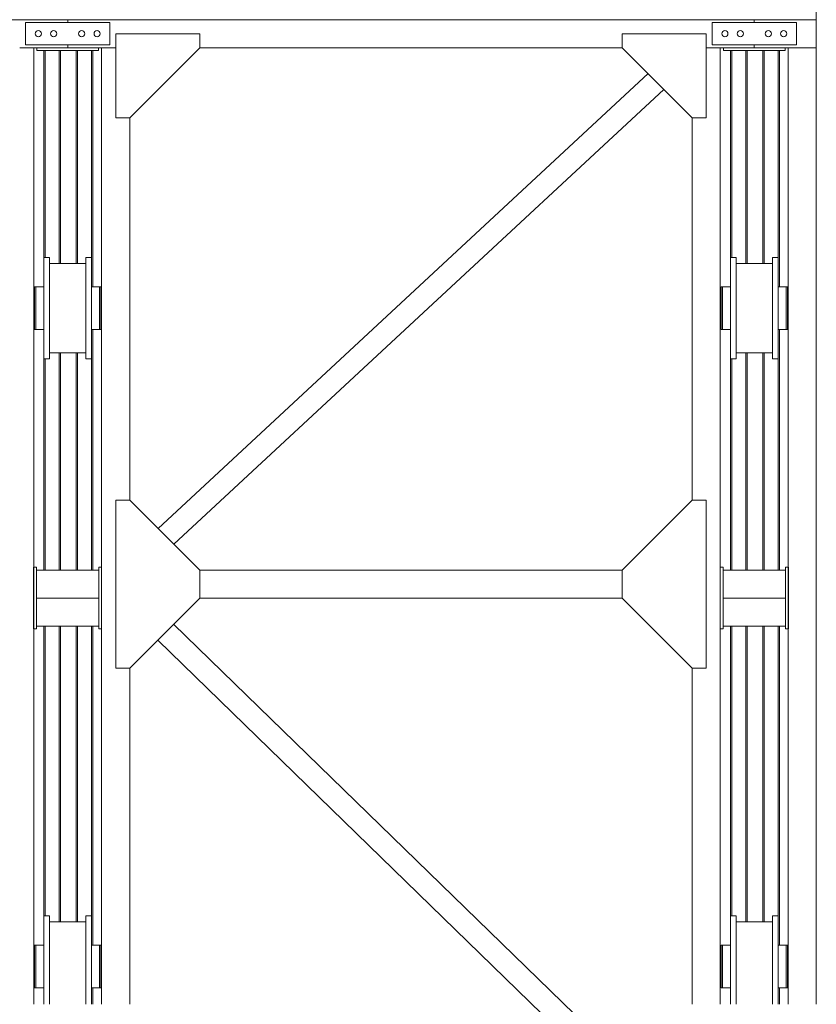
# Model space of a CAD drawing. Header units: millimetres. Extents: x 53746 to 116821, y -810352 to -765802.
# Tile 345 of 347: x 101015 to 103858, y -776002 to -772488. Entities that reach past the tile are written whole.
import ezdxf
from ezdxf.enums import TextEntityAlignment as Align

# ---------------------------------------------------------------- set-up
doc = ezdxf.new("R2010")
doc.units = ezdxf.units.MM
doc.header["$MEASUREMENT"] = 0
for name, color, linetype, lineweight in [('Main Cradle Rails', 7, 'Continuous', 0), ('Side Cradle Stbd', 7, 'Continuous', 0), ('Side Slip Rails', 7, 'Continuous', 0)]:
    doc.layers.add(name, color=color, linetype=linetype, lineweight=lineweight)
doc.styles.add('Style-ENGINEERING', font='ENGINEERING.shx')
doc.styles.add('Style-ENGINEERING_0', font='ENGINEERING.shx')
doc.dimstyles.new('MetricMM', dxfattribs={"dimtxt": 3, "dimasz": 3, "dimexe": 1.5, "dimexo": 1.5, "dimgap": 1.5, "dimtad": 1, "dimdec": 0, "dimzin": 7, "dimtxsty": 'Style-ENGINEERING_0', "dimcen": 0.09, "dimclrd": 1, "dimclre": 1, "dimclrt": 7, "dimadec": 0, "dimazin": 3, "dimtfac": 1, "dimtdec": 0, "dimtofl": 0, "dimtmove": 0, "dimatfit": 3, "dimfxl": 1, "dimtzin": 7, "dimlwd": -1, "dimlwe": 0, "dimarcsym": 0})

# ---------------------------------------------------------------- blocks, each defined once
blk = doc.blocks.new('*D69')
at = {"color": 1, "linetype": 'Continuous', "lineweight": 0, "transparency": 16777216}
for p, q in [((-2465.9, 14780.8), (-2465.9, 18176.8)), ((18574.5, 14689.2), (18574.5, 18176.8))]:
    blk.add_line(p, q, dxfattribs=at)
at = {"color": 1, "linetype": 'Continuous', "transparency": 16777216}
blk.add_line((-2465.9, 18086.8), (18574.5, 18086.8), dxfattribs=at)
at = {"color": 1, "linetype": 'Continuous', "lineweight": 0, "transparency": 16777216}
blk.add_solid([(-2165.9, 18011.8), (-2465.9, 18086.8), (-2165.9, 18161.8)], dxfattribs=at)
at = {"color": 1, "linetype": 'Continuous', "lineweight": 0, "transparency": 16777216, "extrusion": (0, 0, -1)}
blk.add_solid([(-18274.5, 18161.8), (-18574.5, 18086.8), (-18274.5, 18011.8)], dxfattribs=at)
at = {"layer": 'Defpoints', "color": 7, "linetype": 'Continuous', "lineweight": 0, "transparency": 16777216}
for p in [(8054.3, 18086.8), (18574.5, 18086.8), (-2465.9, 14630.8), (18574.5, 14539.2)]:
    blk.add_point(p, dxfattribs=at)
at = {"color": 7, "linetype": 'Continuous', "lineweight": 0, "transparency": 16777216, "style": 'Style-ENGINEERING'}
blk.add_text('AFT SLIP CRADLE', height=300, dxfattribs=at).set_placement((5949.8, 18386.8), align=Align.MIDDLE_LEFT)
blk = doc.blocks.new('*U57')
at = {"layer": 'Side Cradle Stbd', "color": 7, "linetype": 'Continuous', "lineweight": 0}
for p, q in [((15903.6, 15589.3), (15103.3, 15589.3)), ((16053.6, 15579.3), (15753.6, 15579.3)), ((15753.6, 15579.3), (15753.6, 15499.3)), ((18291.9, 15589.3), (15903.6, 15589.3)), ((16053.6, 15499.3), (16053.6, 15579.3)), ((18291.9, 15579.3), (18203.3, 15579.3)), ((18203.3, 15579.3), (18203.3, 15499.3)), ((18353.3, 15589.3), (18291.9, 15589.3)), ((18503.3, 15579.3), (18291.9, 15579.3)), ((18353.3, 15579.3), (18353.3, 15589.3)), ((18574.5, 15589.3), (18353.3, 15589.3)), ((18503.3, 15499.3), (18503.3, 15579.3)), ((18574.5, 15589.3), (18574.5, 15489.3)), ((15843.4, 15543.5), (15842.6, 15539.3)), ((15949.4, 15549.5), (15953.6, 15550.3)), ((15997.6, 15539.3), (15998.4, 15543.5)), ((18293.1, 15543.5), (18292.3, 15539.3)), ((18399.1, 15549.5), (18403.3, 15550.3)), ((18447.3, 15539.3), (18448.1, 15543.5)), ((15794.4, 15529.2), (15790.8, 15531.5)), ((18244.1, 15529.2), (18240.5, 15531.5)), ((15753.6, 15499.3), (16053.6, 15499.3)), ((15782.4, 15489.3), (15782.4, 13589)), ((15903.6, 15489.3), (15782.4, 15489.3)), ((15793.6, 15479.3), (15793.6, 15489.3)), ((16024.8, 15489.3), (15903.6, 15489.3)), ((16013.6, 15479.3), (15989.1, 15479.3)), ((16013.6, 15479.3), (16013.6, 15489.3)), ((16024.8, 13634.5), (16024.8, 15489.3)), ((17882.1, 15489.3), (16374.8, 15489.3)), ((18203.3, 15499.3), (18291.9, 15499.3)), ((18232.1, 15489.3), (18232.1, 13634.5)), ((18291.9, 15489.3), (18232.1, 15489.3)), ((18243.3, 15479.3), (18243.3, 15489.3)), ((18291.9, 15479.3), (18243.3, 15479.3)), ((18291.9, 15499.3), (18503.3, 15499.3)), ((18353.3, 15489.3), (18291.9, 15489.3)), ((18353.3, 15489.3), (18353.3, 15499.3)), ((18474.5, 15489.3), (18353.3, 15489.3)), ((18463.3, 15479.3), (18438.8, 15479.3)), ((18463.3, 15479.3), (18463.3, 15489.3)), ((18474.5, 13589), (18474.5, 15489.3)), ((18574.5, 13589), (18574.5, 15489.3)), ((17974.3, 15397.1), (16226.1, 13773.2)), ((18030.9, 15340.5), (16282.7, 13716.6)), ((16124.8, 13874.5), (16124.8, 15239.3)), ((18132.1, 15239.3), (18132.1, 13874.5)), ((15838.9, 14740.7), (15838.9, 14726.9)), ((15988.9, 14740.7), (15988.9, 14726.9)), ((18288.6, 14740.7), (18288.6, 14726.9)), ((18438.6, 14740.7), (18438.6, 14726.9)), ((15838.9, 14718.5), (15968.9, 14718.5)), ((18288.6, 14718.5), (18291.9, 14718.5)), ((18291.9, 14718.5), (18418.6, 14718.5)), ((15785.4, 14629.9), (15785.4, 14635.7)), ((15785.4, 14613.3), (15785.4, 14629.9)), ((15818.9, 14628.8), (15818.9, 14559.5)), ((15968.9, 14628.8), (15968.9, 14559.5)), ((15988.9, 14629.9), (15988.9, 14635.7)), ((16017.4, 14629.9), (16017.4, 14635.7)), ((16017.4, 14613.3), (16017.4, 14629.9)), ((18235.1, 14629.9), (18235.1, 14635.7)), ((18235.1, 14613.3), (18235.1, 14629.9)), ((18268.6, 14628.8), (18268.6, 14559.5)), ((18418.6, 14628.8), (18418.6, 14559.5)), ((18438.6, 14629.9), (18438.6, 14635.7)), ((18467.1, 14629.9), (18467.1, 14635.7)), ((18467.1, 14613.3), (18467.1, 14629.9)), ((15782.4, 14599.5), (15785.4, 14599.5)), ((16022.4, 14596.4), (16022.4, 14599.5)), ((16022.4, 14599.5), (16024.8, 14599.5)), ((18232.1, 14599.5), (18235.1, 14599.5)), ((18472.1, 14596.4), (18472.1, 14599.5)), ((18472.1, 14599.5), (18474.5, 14599.5)), ((18472.1, 14594.9), (18472.1, 14596.4)), ((18472.1, 14588.6), (18472.1, 14594.9)), ((18472.1, 14588), (18472.1, 14588.6)), ((18472.1, 14587.8), (18472.1, 14588)), ((18472.1, 14587.7), (18472.1, 14587.8)), ((16017.4, 14530.3), (16017.4, 14559.5)), ((18467.1, 14530.3), (18467.1, 14559.5)), ((15785.4, 14519.5), (15782.4, 14519.5)), ((16024.8, 14519.5), (16022.4, 14519.5)), ((18235.1, 14519.5), (18232.1, 14519.5)), ((18472.1, 14542.8), (18472.1, 14544.2)), ((18472.1, 14530.9), (18472.1, 14531.2)), ((18472.1, 14530.9), (18472.1, 14530.9)), ((18472.1, 14530.3), (18472.1, 14530.9)), ((18472.1, 14530.1), (18472.1, 14530.3)), ((18472.1, 14522), (18472.1, 14522.5)), ((18474.5, 14519.5), (18472.1, 14519.5)), ((15968.9, 14400.5), (15838.9, 14400.5)), ((18291.9, 14400.5), (18288.6, 14400.5)), ((18418.6, 14400.5), (18291.9, 14400.5)), ((16074.8, 13874.5), (16124.8, 13874.5)), ((16074.8, 13874.5), (16074.8, 13589)), ((16124.8, 13874.5), (16374.8, 13624.5)), ((18132.1, 13874.5), (17882.1, 13624.5)), ((18182.1, 13874.5), (18132.1, 13874.5)), ((18182.1, 13874.5), (18182.1, 13589)), ((15781.8, 13634.5), (15781.8, 13589)), ((15791.8, 13634.5), (15781.8, 13634.5)), ((15791.8, 13624.5), (15791.8, 13634.5)), ((15791.8, 13624.5), (16014.8, 13624.5)), ((15791.8, 13624.5), (15791.8, 13589)), ((16014.8, 13634.5), (16014.8, 13624.5)), ((16024.8, 13634.5), (16014.8, 13634.5)), ((16014.8, 13589), (16014.8, 13624.5)), ((16024.8, 13589), (16024.8, 13634.5)), ((16374.8, 13624.5), (17882.1, 13624.5)), ((16374.8, 13624.5), (16374.8, 13589)), ((17882.1, 13624.5), (17882.1, 13589)), ((18232.1, 13634.5), (18232.1, 13589)), ((18242.1, 13634.5), (18232.1, 13634.5)), ((18242.1, 13624.5), (18242.1, 13634.5)), ((18242.1, 13624.5), (18291.9, 13624.5)), ((18242.1, 13624.5), (18242.1, 13589)), ((18291.9, 13624.5), (18465.1, 13624.5)), ((18465.1, 13634.5), (18465.1, 13624.5)), ((18475.1, 13634.5), (18465.1, 13634.5)), ((18465.1, 13589), (18465.1, 13624.5)), ((18475.1, 13589), (18475.1, 13634.5)), ((15781.8, 13589), (15781.8, 13584.5)), ((15782.4, 13589), (15782.4, 12074.5)), ((15791.8, 13589), (15791.8, 13524.5)), ((16014.8, 13524.5), (16014.8, 13589)), ((16024.8, 13584.5), (16024.8, 13589)), ((16074.8, 13589), (16074.8, 13274.5)), ((16374.8, 13589), (16374.8, 13524.5)), ((17882.1, 13589), (17882.1, 13524.5)), ((18182.1, 13589), (18182.1, 13274.5)), ((18232.1, 13589), (18232.1, 13584.5)), ((18242.1, 13589), (18242.1, 13524.5)), ((18465.1, 13524.5), (18465.1, 13589)), ((18474.5, 12074.5), (18474.5, 13589)), ((18475.1, 13584.5), (18475.1, 13589)), ((18574.5, 12074.5), (18574.5, 13589)), ((15791.8, 13424.5), (15791.8, 13524.5)), ((15791.8, 13524.5), (16014.8, 13524.5)), ((16014.8, 13524.5), (16014.8, 13424.5)), ((16124.8, 13274.5), (16374.8, 13524.5)), ((17882.1, 13524.5), (16374.8, 13524.5)), ((18132.1, 13274.5), (17882.1, 13524.5)), ((18242.1, 13424.5), (18242.1, 13524.5)), ((18242.1, 13524.5), (18291.9, 13524.5)), ((18291.9, 13524.5), (18465.1, 13524.5)), ((18465.1, 13524.5), (18465.1, 13424.5)), ((16281.6, 13431.3), (18033.6, 11726.2)), ((15781.8, 13414.5), (15791.8, 13414.5)), ((15791.8, 13424.5), (16014.8, 13424.5)), ((15791.8, 13424.5), (15791.8, 13414.5)), ((16014.8, 13414.5), (16014.8, 13424.5)), ((16014.8, 13414.5), (16024.8, 13414.5)), ((16024.8, 12074.5), (16024.8, 13414.5)), ((18232.1, 13414.5), (18242.1, 13414.5)), ((18232.1, 13414.5), (18232.1, 12074.5)), ((18242.1, 13424.5), (18291.9, 13424.5)), ((18242.1, 13424.5), (18242.1, 13414.5)), ((18291.9, 13424.5), (18465.1, 13424.5)), ((18465.1, 13414.5), (18465.1, 13424.5)), ((18465.1, 13414.5), (18475.1, 13414.5)), ((16225, 13374.7), (17977, 11669.7)), ((16074.8, 13274.5), (16124.8, 13274.5)), ((16124.8, 12074.5), (16124.8, 13274.5)), ((18132.1, 13274.5), (18132.1, 12074.5)), ((18182.1, 13274.5), (18132.1, 13274.5)), ((15838.9, 12390.7), (15838.9, 12376.9)), ((15988.9, 12390.7), (15988.9, 12376.9)), ((18288.6, 12390.7), (18288.6, 12376.9)), ((18438.6, 12390.7), (18438.6, 12376.9)), ((15838.9, 12368.5), (15968.9, 12368.5)), ((18288.6, 12368.5), (18291.9, 12368.5)), ((18291.9, 12368.5), (18418.6, 12368.5)), ((15785.4, 12279.9), (15785.4, 12285.7)), ((15785.4, 12263.3), (15785.4, 12279.9)), ((15818.9, 12278.8), (15818.9, 12209.5)), ((15968.9, 12278.8), (15968.9, 12209.5)), ((15988.9, 12279.9), (15988.9, 12285.7)), ((16017.4, 12279.9), (16017.4, 12285.7)), ((16017.4, 12263.3), (16017.4, 12279.9)), ((18235.1, 12279.9), (18235.1, 12285.7)), ((18235.1, 12263.3), (18235.1, 12279.9)), ((18268.6, 12278.8), (18268.6, 12209.5)), ((18418.6, 12278.8), (18418.6, 12209.5)), ((18438.6, 12279.9), (18438.6, 12285.7)), ((18467.1, 12279.9), (18467.1, 12285.7)), ((18467.1, 12263.3), (18467.1, 12279.9)), ((15782.4, 12249.5), (15785.4, 12249.5)), ((16022.4, 12246.4), (16022.4, 12249.5)), ((16022.4, 12249.5), (16024.8, 12249.5)), ((18232.1, 12249.5), (18235.1, 12249.5)), ((18472.1, 12246.4), (18472.1, 12249.5)), ((18472.1, 12249.5), (18474.5, 12249.5)), ((18472.1, 12244.9), (18472.1, 12246.4)), ((18472.1, 12238.6), (18472.1, 12244.9)), ((18472.1, 12238), (18472.1, 12238.6)), ((18472.1, 12237.8), (18472.1, 12238)), ((18472.1, 12237.7), (18472.1, 12237.8)), ((16017.4, 12180.3), (16017.4, 12209.5)), ((18467.1, 12180.3), (18467.1, 12209.5)), ((15785.4, 12169.5), (15782.4, 12169.5)), ((16024.8, 12169.5), (16022.4, 12169.5)), ((18235.1, 12169.5), (18232.1, 12169.5)), ((18472.1, 12192.8), (18472.1, 12194.2)), ((18472.1, 12181.2), (18472.1, 12192.8)), ((18472.1, 12180.9), (18472.1, 12181.2)), ((18472.1, 12180.3), (18472.1, 12180.9)), ((18472.1, 12180.9), (18472.1, 12180.9)), ((18472.1, 12180.1), (18472.1, 12180.3)), ((18472.1, 12172), (18472.1, 12172.5)), ((18474.5, 12169.5), (18472.1, 12169.5))]:
    blk.add_line(p, q, dxfattribs=at)
at = {"layer": 'Side Cradle Stbd', "color": 7, "linetype": 'Continuous', "lineweight": 0, "flags": 128}
for points in [[(15903.6, 15589.3), (15903.6, 15589.3), (15903.6, 15579.3)], [(15790.8, 15531.5), (15788.4, 15535.1), (15787.6, 15539.3), (15788.4, 15543.5), (15790.8, 15547.1), (15794.4, 15549.5), (15798.6, 15550.3), (15802.8, 15549.5), (15806.4, 15547.1), (15808.8, 15543.5), (15809.6, 15539.3), (15808.8, 15535.1), (15806.4, 15531.5), (15802.8, 15529.2), (15798.6, 15528.3), (15794.4, 15529.2)], [(15842.6, 15539.3), (15843.4, 15535.1), (15845.8, 15531.5), (15849.4, 15529.2), (15853.6, 15528.3), (15857.8, 15529.2), (15861.4, 15531.5), (15863.8, 15535.1), (15864.6, 15539.3), (15863.8, 15543.5), (15861.4, 15547.1), (15857.8, 15549.5), (15853.6, 15550.3), (15849.4, 15549.5), (15845.8, 15547.1), (15843.4, 15543.5)], [(15953.6, 15550.3), (15957.8, 15549.5), (15961.4, 15547.1), (15963.8, 15543.5), (15964.6, 15539.3), (15963.8, 15535.1), (15961.4, 15531.5), (15957.8, 15529.2), (15953.6, 15528.3), (15949.4, 15529.2), (15945.8, 15531.5), (15943.4, 15535.1), (15942.6, 15539.3), (15943.4, 15543.5), (15945.8, 15547.1), (15949.4, 15549.5)], [(15998.4, 15543.5), (16000.8, 15547.1), (16004.4, 15549.5), (16008.6, 15550.3), (16012.8, 15549.5), (16016.4, 15547.1), (16018.8, 15543.5), (16019.6, 15539.3), (16018.8, 15535.1), (16016.4, 15531.5), (16012.8, 15529.2), (16008.6, 15528.3), (16004.4, 15529.2), (16000.8, 15531.5), (15998.4, 15535.1), (15997.6, 15539.3)], [(16374.8, 15539.3), (16074.8, 15539.3), (16074.8, 15239.3), (16124.8, 15239.3), (16374.8, 15489.3), (16374.8, 15539.3)], [(17882.1, 15539.3), (18182.1, 15539.3), (18182.1, 15239.3), (18132.1, 15239.3), (17882.1, 15489.3), (17882.1, 15539.3)], [(18240.5, 15531.5), (18238.1, 15535.1), (18237.3, 15539.3), (18238.1, 15543.5), (18240.5, 15547.1), (18244.1, 15549.5), (18248.3, 15550.3), (18252.5, 15549.5), (18256.1, 15547.1), (18258.5, 15543.5), (18259.3, 15539.3), (18258.5, 15535.1), (18256.1, 15531.5), (18252.5, 15529.2), (18248.3, 15528.3), (18244.1, 15529.2)], [(18292.3, 15539.3), (18293.1, 15535.1), (18295.5, 15531.5), (18299.1, 15529.2), (18303.3, 15528.3), (18307.5, 15529.2), (18311.1, 15531.5), (18313.5, 15535.1), (18314.3, 15539.3), (18313.5, 15543.5), (18311.1, 15547.1), (18307.5, 15549.5), (18303.3, 15550.3), (18299.1, 15549.5), (18295.5, 15547.1), (18293.1, 15543.5)], [(18403.3, 15550.3), (18407.5, 15549.5), (18411.1, 15547.1), (18413.5, 15543.5), (18414.3, 15539.3), (18413.5, 15535.1), (18411.1, 15531.5), (18407.5, 15529.2), (18403.3, 15528.3), (18399.1, 15529.2), (18395.5, 15531.5), (18393.1, 15535.1), (18392.3, 15539.3), (18393.1, 15543.5), (18395.5, 15547.1), (18399.1, 15549.5)], [(18448.1, 15543.5), (18450.5, 15547.1), (18454.1, 15549.5), (18458.3, 15550.3), (18462.5, 15549.5), (18466.1, 15547.1), (18468.5, 15543.5), (18469.3, 15539.3), (18468.5, 15535.1), (18466.1, 15531.5), (18462.5, 15529.2), (18458.3, 15528.3), (18454.1, 15529.2), (18450.5, 15531.5), (18448.1, 15535.1), (18447.3, 15539.3)], [(15732.4, 15489.3), (15782.4, 15489.3), (15782.4, 15489.3)], [(15989.1, 15479.3), (15903.6, 15479.3), (15853.6, 15479.3), (15793.6, 15479.3)], [(15903.6, 15499.3), (15903.6, 15489.3), (15903.6, 15489.3)], [(16074.8, 15489.3), (16024.8, 15489.3), (16024.8, 15489.3)], [(18182.1, 15489.3), (18232.1, 15489.3), (18232.1, 15489.3)], [(18438.8, 15479.3), (18353.3, 15479.3), (18303.3, 15479.3), (18291.9, 15479.3)], [(18574.5, 15489.3), (18574.5, 15489.3), (18474.5, 15489.3), (18474.5, 15489.3)], [(15818.9, 14740.7), (15818.9, 14740.7), (15838.9, 14740.7)], [(15818.9, 14740.7), (15818.9, 14726.9), (15818.9, 14687.6), (15818.9, 14628.8)], [(15968.9, 14740.7), (15968.9, 14740.7), (15988.9, 14740.7)], [(15968.9, 14740.7), (15968.9, 14726.9), (15968.9, 14687.6), (15968.9, 14628.8)], [(18268.6, 14740.7), (18268.6, 14740.7), (18288.6, 14740.7)], [(18268.6, 14740.7), (18268.6, 14726.9), (18268.6, 14687.6), (18268.6, 14628.8)], [(18418.6, 14740.7), (18418.6, 14740.7), (18438.6, 14740.7)], [(18418.6, 14740.7), (18418.6, 14726.9), (18418.6, 14687.6), (18418.6, 14628.8)], [(15838.9, 14726.9), (15838.9, 14687.6), (15838.9, 14628.8), (15838.9, 14559.5), (15838.9, 14559.5)], [(15988.9, 14726.9), (15988.9, 14687.6), (15988.9, 14628.8), (15988.9, 14559.5), (15988.9, 14490.1), (15988.9, 14431.3), (15988.9, 14392.1), (15988.9, 14378.3), (15968.9, 14378.3), (15968.9, 14378.3)], [(18288.6, 14726.9), (18288.6, 14687.6), (18288.6, 14628.8), (18288.6, 14559.5), (18288.6, 14559.5)], [(18438.6, 14726.9), (18438.6, 14687.6), (18438.6, 14628.8), (18438.6, 14559.5), (18438.6, 14490.1), (18438.6, 14431.3), (18438.6, 14392.1), (18438.6, 14378.3), (18418.6, 14378.3), (18418.6, 14378.3)], [(15790.4, 14559.5), (15790.4, 14559.5), (15790.4, 14588.6), (15790.4, 14613.3), (15790.4, 14629.9), (15790.4, 14635.7), (15785.4, 14635.7)], [(15818.9, 14635.7), (15790.4, 14635.7), (15790.4, 14635.7)], [(16017.4, 14635.7), (16017.4, 14635.7), (15988.9, 14635.7)], [(16017.4, 14483.3), (16017.4, 14483.3), (16022.4, 14483.3), (16022.4, 14489.1), (16022.4, 14505.6), (16022.4, 14530.3), (16022.4, 14559.5), (16022.4, 14588.6), (16022.4, 14613.3), (16022.4, 14629.9), (16022.4, 14635.7), (16017.4, 14635.7)], [(18240.1, 14559.5), (18240.1, 14559.5), (18240.1, 14588.6), (18240.1, 14613.3), (18240.1, 14629.9), (18240.1, 14635.7), (18235.1, 14635.7)], [(18268.6, 14635.7), (18240.1, 14635.7), (18240.1, 14635.7)], [(18467.1, 14635.7), (18467.1, 14635.7), (18438.6, 14635.7)], [(18467.1, 14483.3), (18467.1, 14483.3), (18472.1, 14483.3), (18472.1, 14489.1), (18472.1, 14505.6), (18472.1, 14530.3), (18472.1, 14559.5), (18472.1, 14588.6), (18472.1, 14613.3), (18472.1, 14629.9), (18472.1, 14635.7), (18467.1, 14635.7)], [(15785.4, 14483.3), (15785.4, 14489.1), (15785.4, 14505.6), (15785.4, 14530.3), (15785.4, 14559.5), (15785.4, 14588.6), (15785.4, 14613.3)], [(16017.4, 14530.3), (16017.4, 14530.3), (16017.4, 14559.5), (16017.4, 14588.6), (16017.4, 14613.3)], [(16022.4, 14596.4), (16022.4, 14594.9), (16022.4, 14588.6)], [(16022.4, 14588.6), (16022.4, 14588), (16022.4, 14587.8), (16022.4, 14587.7)], [(18235.1, 14483.3), (18235.1, 14489.1), (18235.1, 14505.6), (18235.1, 14530.3), (18235.1, 14559.5), (18235.1, 14588.6), (18235.1, 14613.3)], [(18467.1, 14530.3), (18467.1, 14530.3), (18467.1, 14559.5), (18467.1, 14588.6), (18467.1, 14613.3)], [(15790.4, 14505.6), (15790.4, 14530.3), (15790.4, 14559.5), (15790.4, 14559.5)], [(15838.9, 14559.5), (15838.9, 14490.1), (15838.9, 14431.3), (15838.9, 14392.1), (15838.9, 14378.3), (15818.9, 14378.3), (15818.9, 14378.3)], [(15818.9, 14559.5), (15818.9, 14490.1), (15818.9, 14431.3), (15818.9, 14392.1), (15818.9, 14378.3)], [(15968.9, 14559.5), (15968.9, 14490.1), (15968.9, 14431.3), (15968.9, 14392.1), (15968.9, 14378.3)], [(18240.1, 14505.6), (18240.1, 14530.3), (18240.1, 14559.5), (18240.1, 14559.5)], [(18288.6, 14559.5), (18288.6, 14490.1), (18288.6, 14431.3), (18288.6, 14392.1), (18288.6, 14378.3), (18268.6, 14378.3), (18268.6, 14378.3)], [(18268.6, 14559.5), (18268.6, 14490.1), (18268.6, 14431.3), (18268.6, 14392.1), (18268.6, 14378.3)], [(18418.6, 14559.5), (18418.6, 14490.1), (18418.6, 14431.3), (18418.6, 14392.1), (18418.6, 14378.3)], [(15988.9, 14483.3), (16017.4, 14483.3), (16017.4, 14489.1), (16017.4, 14505.6), (16017.4, 14530.3), (16017.4, 14530.3)], [(15988.9, 14530.3), (15988.9, 14530.3), (15988.9, 14527.2), (15988.9, 14505.6), (15988.9, 14505.6)], [(16022.4, 14544.2), (16022.4, 14544.2), (16022.4, 14542.8), (16022.4, 14531.2), (16022.4, 14531.2)], [(16022.4, 14531.2), (16022.4, 14531.2), (16022.4, 14530.9), (16022.4, 14530.9), (16022.4, 14530.3)], [(16022.4, 14530.3), (16022.4, 14530.1), (16022.4, 14522.5), (16022.4, 14522.5), (16022.4, 14522.5), (16022.4, 14522), (16022.4, 14519.5), (16022.4, 14519.5), (16022.4, 14519.5)], [(18438.6, 14483.3), (18467.1, 14483.3), (18467.1, 14489.1), (18467.1, 14505.6), (18467.1, 14530.3), (18467.1, 14530.3)], [(18438.6, 14530.3), (18438.6, 14530.3), (18438.6, 14527.2), (18438.6, 14505.6), (18438.6, 14505.6)], [(18472.1, 14531.2), (18472.1, 14531.2), (18472.1, 14542.8)], [(18472.1, 14522.5), (18472.1, 14522.5), (18472.1, 14522.5), (18472.1, 14530.1)], [(18472.1, 14519.5), (18472.1, 14519.5), (18472.1, 14522)], [(15785.4, 14483.3), (15785.4, 14483.3), (15790.4, 14483.3), (15790.4, 14483.3)], [(15790.4, 14483.3), (15790.4, 14489.1), (15790.4, 14505.6), (15790.4, 14505.6)], [(15790.4, 14483.3), (15790.4, 14483.3), (15818.9, 14483.3)], [(15988.9, 14505.6), (15988.9, 14505.6), (15988.9, 14503.5), (15988.9, 14490.1)], [(15988.9, 14490.1), (15988.9, 14489.1), (15988.9, 14489.1), (15988.9, 14488.3), (15988.9, 14483.3), (15988.9, 14483.3), (15988.9, 14483.3)], [(18235.1, 14483.3), (18235.1, 14483.3), (18240.1, 14483.3), (18240.1, 14483.3)], [(18240.1, 14483.3), (18240.1, 14489.1), (18240.1, 14505.6), (18240.1, 14505.6)], [(18240.1, 14483.3), (18240.1, 14483.3), (18268.6, 14483.3)], [(18438.6, 14505.6), (18438.6, 14505.6), (18438.6, 14503.5), (18438.6, 14490.1)], [(18438.6, 14490.1), (18438.6, 14489.1), (18438.6, 14489.1), (18438.6, 14488.3), (18438.6, 14483.3), (18438.6, 14483.3), (18438.6, 14483.3)], [(15781.8, 13414.5), (15781.8, 13434), (15781.8, 13524.5), (15781.8, 13584.5)], [(16024.8, 13584.5), (16024.8, 13524.5), (16024.8, 13434), (16024.8, 13414.5)], [(18232.1, 13414.5), (18232.1, 13434), (18232.1, 13524.5), (18232.1, 13584.5)], [(18475.1, 13584.5), (18475.1, 13524.5), (18475.1, 13434), (18475.1, 13414.5)], [(15818.9, 12390.7), (15818.9, 12390.7), (15838.9, 12390.7)], [(15818.9, 12390.7), (15818.9, 12376.9), (15818.9, 12337.6), (15818.9, 12278.8)], [(15838.9, 12376.9), (15838.9, 12337.6), (15838.9, 12278.8), (15838.9, 12209.5), (15838.9, 12209.5)], [(15968.9, 12390.7), (15968.9, 12390.7), (15988.9, 12390.7)], [(15968.9, 12390.7), (15968.9, 12376.9), (15968.9, 12337.6), (15968.9, 12278.8)], [(15988.9, 12376.9), (15988.9, 12337.6), (15988.9, 12278.8), (15988.9, 12209.5), (15988.9, 12140.1), (15988.9, 12081.3), (15988.9, 12074.5)], [(18268.6, 12390.7), (18268.6, 12390.7), (18288.6, 12390.7)], [(18268.6, 12390.7), (18268.6, 12376.9), (18268.6, 12337.6), (18268.6, 12278.8)], [(18288.6, 12376.9), (18288.6, 12337.6), (18288.6, 12278.8), (18288.6, 12209.5), (18288.6, 12209.5)], [(18418.6, 12390.7), (18418.6, 12390.7), (18438.6, 12390.7)], [(18418.6, 12390.7), (18418.6, 12376.9), (18418.6, 12337.6), (18418.6, 12278.8)], [(18438.6, 12376.9), (18438.6, 12337.6), (18438.6, 12278.8), (18438.6, 12209.5), (18438.6, 12140.1), (18438.6, 12081.3), (18438.6, 12074.5)], [(15790.4, 12238.6), (15790.4, 12238.6), (15790.4, 12263.3), (15790.4, 12279.9), (15790.4, 12285.7), (15785.4, 12285.7)], [(15818.9, 12285.7), (15790.4, 12285.7), (15790.4, 12285.7)], [(16017.4, 12285.7), (16017.4, 12285.7), (15988.9, 12285.7)], [(16017.4, 12133.3), (16017.4, 12133.3), (16022.4, 12133.3), (16022.4, 12139.1), (16022.4, 12155.6), (16022.4, 12180.3), (16022.4, 12209.5), (16022.4, 12238.6), (16022.4, 12263.3), (16022.4, 12279.9), (16022.4, 12285.7), (16017.4, 12285.7)], [(18240.1, 12209.5), (18240.1, 12209.5), (18240.1, 12238.6), (18240.1, 12263.3), (18240.1, 12279.9), (18240.1, 12285.7), (18235.1, 12285.7)], [(18268.6, 12285.7), (18240.1, 12285.7), (18240.1, 12285.7)], [(18467.1, 12285.7), (18467.1, 12285.7), (18438.6, 12285.7)], [(18467.1, 12133.3), (18467.1, 12133.3), (18472.1, 12133.3), (18472.1, 12139.1), (18472.1, 12155.6), (18472.1, 12180.3), (18472.1, 12209.5), (18472.1, 12238.6), (18472.1, 12263.3), (18472.1, 12279.9), (18472.1, 12285.7), (18467.1, 12285.7)], [(15785.4, 12133.3), (15785.4, 12139.1), (15785.4, 12155.6), (15785.4, 12180.3), (15785.4, 12209.5), (15785.4, 12238.6), (15785.4, 12263.3)], [(15790.4, 12209.5), (15790.4, 12209.5), (15790.4, 12238.6)], [(16017.4, 12180.3), (16017.4, 12180.3), (16017.4, 12209.5), (16017.4, 12238.6), (16017.4, 12263.3)], [(16022.4, 12246.4), (16022.4, 12244.9), (16022.4, 12238.6)], [(16022.4, 12238.6), (16022.4, 12238), (16022.4, 12237.8), (16022.4, 12237.7)], [(18235.1, 12133.3), (18235.1, 12139.1), (18235.1, 12155.6), (18235.1, 12180.3), (18235.1, 12209.5), (18235.1, 12238.6), (18235.1, 12263.3)], [(18240.1, 12155.6), (18240.1, 12180.3), (18240.1, 12209.5), (18240.1, 12238.6), (18240.1, 12238.6)], [(18467.1, 12180.3), (18467.1, 12180.3), (18467.1, 12209.5), (18467.1, 12238.6), (18467.1, 12263.3)], [(15790.4, 12155.6), (15790.4, 12180.3), (15790.4, 12209.5), (15790.4, 12209.5)], [(15818.9, 12209.5), (15818.9, 12140.1), (15818.9, 12081.3), (15818.9, 12074.5)], [(15838.9, 12209.5), (15838.9, 12140.1), (15838.9, 12081.3), (15838.9, 12074.5)], [(15968.9, 12209.5), (15968.9, 12140.1), (15968.9, 12081.3), (15968.9, 12074.5)], [(18268.6, 12209.5), (18268.6, 12140.1), (18268.6, 12081.3), (18268.6, 12074.5)], [(18288.6, 12209.5), (18288.6, 12140.1), (18288.6, 12081.3), (18288.6, 12074.5)], [(18418.6, 12209.5), (18418.6, 12140.1), (18418.6, 12081.3), (18418.6, 12074.5)], [(18438.6, 12209.5), (18438.6, 12205.8), (18438.6, 12180.3), (18438.6, 12180.3), (18438.6, 12177.2), (18438.6, 12155.6), (18438.6, 12155.6), (18438.6, 12153.5), (18438.6, 12140.1)], [(15988.9, 12133.3), (16017.4, 12133.3), (16017.4, 12139.1), (16017.4, 12155.6), (16017.4, 12180.3), (16017.4, 12180.3)], [(15988.9, 12180.3), (15988.9, 12180.3), (15988.9, 12177.2), (15988.9, 12155.6), (15988.9, 12155.6)], [(16022.4, 12194.2), (16022.4, 12194.2), (16022.4, 12192.8), (16022.4, 12181.2)], [(16022.4, 12181.2), (16022.4, 12181.2), (16022.4, 12180.9), (16022.4, 12180.9), (16022.4, 12180.3)], [(16022.4, 12180.3), (16022.4, 12180.1), (16022.4, 12172.5), (16022.4, 12172.5), (16022.4, 12172.5), (16022.4, 12172), (16022.4, 12169.5), (16022.4, 12169.5)], [(18438.6, 12133.3), (18467.1, 12133.3), (18467.1, 12139.1), (18467.1, 12155.6), (18467.1, 12180.3), (18467.1, 12180.3)], [(18472.1, 12172.5), (18472.1, 12172.5), (18472.1, 12180.1)], [(18472.1, 12169.5), (18472.1, 12169.5), (18472.1, 12172)], [(15785.4, 12133.3), (15785.4, 12133.3), (15790.4, 12133.3), (15790.4, 12139.1), (15790.4, 12139.1)], [(15790.4, 12133.3), (15790.4, 12139.1), (15790.4, 12155.6), (15790.4, 12155.6)], [(15790.4, 12133.3), (15790.4, 12133.3), (15818.9, 12133.3)], [(15988.9, 12155.6), (15988.9, 12155.6), (15988.9, 12153.5), (15988.9, 12140.1)], [(15988.9, 12140.1), (15988.9, 12139.1), (15988.9, 12139.1), (15988.9, 12138.3), (15988.9, 12133.3), (15988.9, 12133.3), (15988.9, 12133.3)], [(18235.1, 12133.3), (18235.1, 12133.3), (18240.1, 12133.3), (18240.1, 12133.3)], [(18240.1, 12133.3), (18240.1, 12139.1), (18240.1, 12155.6), (18240.1, 12155.6)], [(18240.1, 12133.3), (18240.1, 12133.3), (18268.6, 12133.3)], [(18438.6, 12140.1), (18438.6, 12139.1), (18438.6, 12139.1)], [(18438.6, 12139.1), (18438.6, 12139.1), (18438.6, 12138.3), (18438.6, 12133.3), (18438.6, 12133.3)]]:
    blk.add_lwpolyline(points, dxfattribs=at)
at = {"layer": 'Side Slip Rails', "color": 7, "linetype": 'Continuous', "lineweight": 0}
for p, q in [((15818.4, 14635.7), (15818.4, 15479.3)), ((15823, 14740.7), (15823, 15479.3)), ((15873.4, 14718.5), (15873.4, 15479.3)), ((15878.4, 14718.5), (15878.4, 15479.3)), ((15933.4, 14718.5), (15933.4, 15479.3)), ((15938.4, 14718.5), (15938.4, 15479.3)), ((15988.7, 14740.7), (15988.7, 15479.3)), ((15993.4, 14635.7), (15993.4, 15479.3)), ((18268.4, 15479.3), (18268.4, 14635.7)), ((18273, 15479.3), (18273, 14740.7)), ((18323.4, 15479.3), (18323.4, 14718.5)), ((18328.4, 15479.3), (18328.4, 14718.5)), ((18383.4, 15479.3), (18383.4, 14718.5)), ((18388.4, 15479.3), (18388.4, 14718.5)), ((18438.7, 15479.3), (18438.7, 14635.7)), ((18443.4, 15479.3), (18443.4, 14635.7)), ((15818.4, 13624.5), (15818.4, 14483.3)), ((15993.4, 13624.5), (15993.4, 14483.3)), ((18268.4, 14483.3), (18268.4, 13624.5)), ((18438.7, 14483.3), (18438.7, 13624.5)), ((18443.4, 14483.3), (18443.4, 13624.5)), ((15823, 13624.5), (15823, 14378.3)), ((15873.4, 13624.5), (15873.4, 14400.5)), ((15878.4, 13624.5), (15878.4, 14400.5)), ((15933.4, 13624.5), (15933.4, 14400.5)), ((15938.4, 13624.5), (15938.4, 14400.5)), ((15988.7, 13624.5), (15988.7, 14378.3)), ((18273, 14378.3), (18273, 13624.5)), ((18323.4, 14400.5), (18323.4, 13624.5)), ((18328.4, 14400.5), (18328.4, 13624.5)), ((18383.4, 14400.5), (18383.4, 13624.5)), ((18388.4, 14400.5), (18388.4, 13624.5)), ((15818.4, 12285.7), (15818.4, 13424.5)), ((15823, 12390.7), (15823, 13424.5)), ((15873.4, 12368.5), (15873.4, 13424.5)), ((15878.4, 12368.5), (15878.4, 13424.5)), ((15933.4, 12368.5), (15933.4, 13424.5)), ((15938.4, 12368.5), (15938.4, 13424.5)), ((15988.7, 12390.7), (15988.7, 13424.5)), ((15993.4, 12285.7), (15993.4, 13424.5)), ((18268.4, 13424.5), (18268.4, 12285.7)), ((18273, 13424.5), (18273, 12390.7)), ((18323.4, 13424.5), (18323.4, 12368.5)), ((18328.4, 13424.5), (18328.4, 12368.5)), ((18383.4, 13424.5), (18383.4, 12368.5)), ((18388.4, 13424.5), (18388.4, 12368.5)), ((18438.7, 13424.5), (18438.7, 12285.7)), ((18443.4, 13424.5), (18443.4, 12285.7)), ((15818.4, 12074.5), (15818.4, 12133.3)), ((15993.4, 12074.5), (15993.4, 12133.3)), ((18268.4, 12133.3), (18268.4, 12074.5)), ((18438.7, 12133.3), (18438.7, 12074.5)), ((18443.4, 12133.3), (18443.4, 12074.5))]:
    blk.add_line(p, q, dxfattribs=at)
at = {"color": 1, "linetype": 'Continuous'}
dim = blk.add_linear_dim(base=(18574.5, 18086.8), p1=(-2465.9, 14630.8), p2=(18574.5, 14539.2), text='\\FSTANDARD;AFT SLIP CRADLE', dimstyle='MetricMM', override={"dimtxt": 300, "dimasz": 300, "dimexe": 90, "dimexo": 150, "dimgap": 150}, dxfattribs=at)
dim.commit()
dim.dimension.update_dxf_attribs({"geometry": '*D69', "text_midpoint": (8054.3, 18086.8)})

msp = doc.modelspace()

# ---------------------------------------------------------------- block references
at = {"layer": 'Main Cradle Rails', "color": 7, "linetype": 'Continuous', "lineweight": 0}
msp.add_blockref('*U57', (85283.05, -788076.95), dxfattribs=at)

doc.saveas('drawing.dxf')
